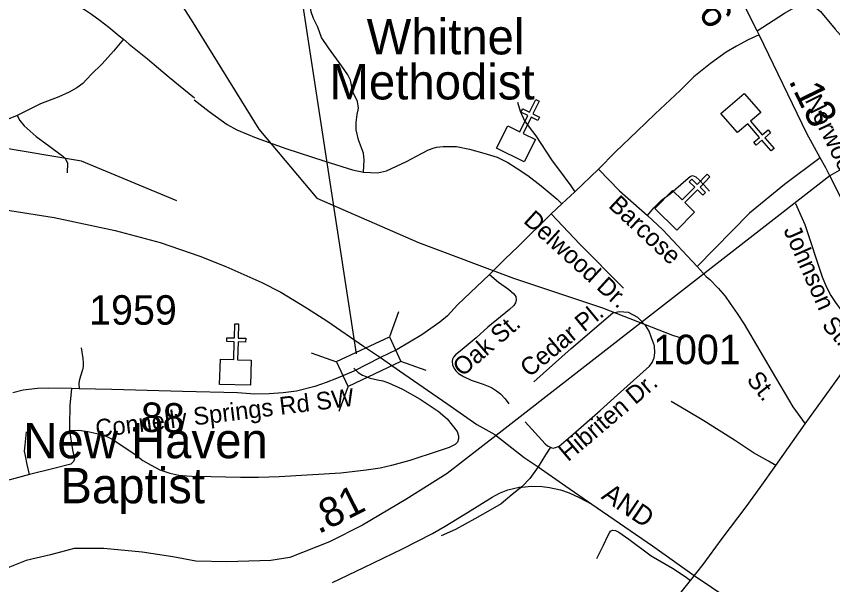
# Model space of a CAD drawing. Extents: x 1159738 to 1321356, y 736314 to 882035.
# Drawn here: x 1249255 to 1252716, y 785868 to 788278 of the extents above; entities that cross this region are included whole.
import ezdxf

# ---------------------------------------------------------------- set-up
doc = ezdxf.new("R2010")
doc.units = 0
for name, color, linetype in [('Exist Cultural Church CELL', 7, 'Continuous'), ('Exist Cultural Church Label', 7, 'Continuous'), ('Exist Hydrographic Misc Water Feature', 7, 'Continuous'), ('Exist Railroad Mainline', 7, 'Continuous'), ('Exist Railroad Mainline Label', 7, 'Continuous'), ('Exist Railroad Siding', 7, 'Continuous'), ('Exist Road Non-System Type 51', 7, 'Continuous'), ('Exist Road Non-System Type 51 Label', 7, 'Continuous'), ('Exist Road Primary US Attributed', 7, 'Continuous'), ('Exist Road Primary US Label', 7, 'Continuous'), ('Exist Road Primary US Mileage Hundredths English Label', 7, 'Continuous'), ('Exist Road Secondary Mileage Hundredths English Label', 7, 'Continuous'), ('Exist Road Secondary Structure Standard Bridge CELL', 7, 'Continuous'), ('Exist Road Secondary Structure Standard Bridge Number Label', 7, 'Continuous'), ('Exist Road Secondary Type 51 Attributed', 7, 'Continuous'), ('Exist Road Secondary Type 51 Label', 7, 'Continuous'), ('Exist Road Secondary Type 51 Number Label', 7, 'Continuous'), ('Exist Utilities Electrical Transmission Line', 7, 'Continuous')]:
    doc.layers.add(name, color=color, linetype=linetype)

msp = doc.modelspace()

# ---------------------------------------------------------------- linework, layer by layer
at = {"layer": 'Exist Cultural Church CELL'}
for points in [[(1252411.3, 787869.6), (1252368.2, 787832.4), (1252417.9, 787774.7), (1252442.2, 787795.6), (1252452.6, 787783.5), (1252428.4, 787762.6), (1252467.6, 787717), (1252455.5, 787706.6), (1252416.2, 787752.1), (1252392, 787731.2), (1252381.5, 787743.3), (1252405.8, 787764.2), (1252356.1, 787821.9), (1252312.3, 787784.3), (1252242.8, 787865), (1252341.7, 787950.3)], [(1251338.6, 787813.5), (1251389.7, 787788.3), (1251423.5, 787856.5), (1251394.8, 787870.7), (1251401.9, 787885.1), (1251430.5, 787870.9), (1251457.2, 787924.8), (1251471.6, 787917.7), (1251444.9, 787863.8), (1251473.6, 787849.6), (1251466.5, 787835.2), (1251437.8, 787849.4), (1251404, 787781.2), (1251455.7, 787755.5), (1251408.4, 787660.1), (1251291.4, 787718.1)], [(1252037.1, 787539), (1252077.8, 787499.1), (1252131.2, 787553.4), (1252108.4, 787575.9), (1252119.6, 787587.3), (1252142.4, 787564.8), (1252184.5, 787607.7), (1252196, 787596.5), (1252153.8, 787553.6), (1252176.6, 787531.2), (1252165.4, 787519.8), (1252142.6, 787542.2), (1252089.3, 787487.9), (1252130.3, 787447.4), (1252055.7, 787371.5), (1251962.5, 787463)], [(1250120, 786823.4), (1250176.9, 786821.9), (1250179.1, 786898), (1250147.1, 786898.9), (1250147.6, 786914.9), (1250179.5, 786913.9), (1250181.3, 786974), (1250197.3, 786973.6), (1250195.6, 786913.5), (1250227.6, 786912.5), (1250227.1, 786896.6), (1250195.1, 786897.5), (1250192.9, 786821.4), (1250250.5, 786819.6), (1250247.4, 786713.2), (1250116.9, 786717)]]:
    msp.add_lwpolyline(points, close=True, dxfattribs=at)
at = {"layer": 'Exist Hydrographic Misc Water Feature'}
msp.add_lwpolyline([(1249936, 787494.9), (1249532, 787663.8), (1248818, 787783.2), (1248459, 787790.4), (1248275.4, 787867.9), (1248225.4, 788008), (1248195.4, 788178.1), (1248150.4, 788363.2)], dxfattribs=at)
at = {"layer": 'Exist Railroad Mainline'}
for points in [[(1249201.2, 787458.9), (1249416, 787423.9), (1249674.7, 787370.1), (1249865.5, 787319), (1250033.2, 787260), (1250143.2, 787217.3), (1250295.7, 787149.4), (1250376.6, 787107.6), (1250485.9, 787041.4), (1250575.1, 786983.8), (1250726.8, 786879.2), (1250799.1, 786830.3)], [(1250799.1, 786830.3), (1250879.9, 786775), (1251079.8, 786635.3), (1251208.2, 786547.2), (1251283.7, 786504.5), (1251408.2, 786407.6), (1251467.4, 786368), (1251585.3, 786285.7), (1251695.1, 786208.8), (1251952.1, 786032.7), (1252129.7, 785907.4), (1252344.8, 785760.8), (1252447.2, 785687.6), (1252578.5, 785594.4), (1252705.2, 785507.3), (1252754.7, 785475.1), (1252783.4, 785450.9), (1252891.1, 785378.3), (1253095.8, 785238), (1253246.4, 785134.6), (1253443, 784998.9), (1253517.1, 784947.8), (1253629.3, 784860.3), (1253682.8, 784816)]]:
    msp.add_lwpolyline(points, dxfattribs=at)
at = {"layer": 'Exist Railroad Siding'}
msp.add_lwpolyline([(1250595.5, 785877.5), (1250727.8, 785940.8), (1250892.4, 786020.3), (1251020.2, 786084.3), (1251072.8, 786115.7), (1251168.4, 786173.9), (1251272.5, 786239.5), (1251304.2, 786255.6), (1251338.7, 786269.4), (1251386.8, 786280.7), (1251398.9, 786281.9), (1251439.2, 786284.8), (1251484, 786283.6), (1251516.3, 786279.6), (1251562.3, 786270.4), (1251599.7, 786256.5), (1251641.2, 786237), (1251695.1, 786208.8)], dxfattribs=at)
at = {"layer": 'Exist Road Non-System Type 51'}
msp.add_line((1252363.7, 787442.8), (1252141.5, 787217.1), dxfattribs=at)
for points in [[(1249170.5, 788482.4), (1249208.2, 788468.4), (1249313.4, 788424.7), (1249380.9, 788393.6), (1249426.9, 788373.1), (1249474, 788349.9), (1249507.2, 788330.5), (1249544.3, 788306.7), (1249574.2, 788286.7), (1249611, 788259.2), (1249647, 788231), (1249691.3, 788195.5), (1249710.1, 788180.6)], [(1250726.6, 787616.2), (1250730.1, 787669.3), (1250726.6, 787696.7), (1250705.4, 787753.2), (1250696.6, 787796.1), (1250696.6, 787826.9), (1250700.1, 787861.2), (1250705.4, 787888.6), (1250701.9, 787916), (1250682.5, 787957.1), (1250671.9, 788006.8), (1250661.3, 788029.1), (1250634.8, 788066.8), (1250578.4, 788143.8), (1250549.2, 788187.5), (1250533.4, 788232.1), (1250515.7, 788268.1), (1250505.1, 788297.2), (1250499.8, 788334.9), (1250502.5, 788368.3)], [(1252396.2, 788215.6), (1252512.7, 788291.5), (1252544.7, 788309.4), (1252576.7, 788325.7), (1252591.4, 788330.6), (1252607.1, 788330.6)], [(1252607.1, 788330.6), (1252614.2, 788330.6), (1252624, 788328.9), (1252641.3, 788318.1), (1252664.1, 788297.4), (1252726.4, 788223.2), (1252818, 788121.8), (1252876.6, 788071.3), (1252946.6, 788023.5), (1253012.1, 787984), (1253078.3, 787946), (1253113.6, 787922.1)], [(1249710.1, 788180.6), (1249667.4, 788129.1), (1249618.7, 788075.4), (1249572.3, 788031.2), (1249536.4, 787993), (1249511.5, 787973.7), (1249478.8, 787956), (1249435, 787936), (1249358.1, 787906.1), (1249292.8, 787874.6), (1249258.6, 787856.5)], [(1249710.1, 788180.6), (1249733.2, 788159.7), (1249810.7, 788096.6), (1249857.8, 788057.2), (1249902.6, 788020.1), (1249943, 787986.8), (1250011, 787932.1)], [(1250009.1, 787923.5), (1250072.8, 787874), (1250148.7, 787819.2), (1250190.2, 787796.1), (1250271.3, 787761.8), (1250398.4, 787717.3), (1250562.5, 787664.1), (1250680.7, 787626.5), (1250726.6, 787616.2)], [(1251379.6, 787913.3), (1251390.9, 787875.3), (1251410.3, 787834.8), (1251428.9, 787808.2), (1251457.2, 787770.2), (1251524.1, 787669.6), (1251577.4, 787596.8), (1251605.7, 787558.8), (1251623.4, 787533.1)], [(1249258.6, 787856.5), (1249213.3, 787838.4), (1249176.2, 787821.2), (1249141.9, 787798.5), (1249126.4, 787780.2), (1249118.1, 787763), (1249119.2, 787739.2)], [(1249258.6, 787856.5), (1249269.2, 787836), (1249288, 787813.3), (1249339.5, 787767.8), (1249397, 787725.8), (1249452.3, 787685), (1249462.8, 787673.4), (1249471.6, 787655.6), (1249470, 787613.5)], [(1250726.6, 787616.2), (1250785.7, 787613.6), (1250824.5, 787622.2), (1250909.2, 787661.6), (1250972.7, 787695.8), (1251002.7, 787711.3), (1251022.1, 787718.1), (1251036.2, 787723.3), (1251064.5, 787725), (1251121.9, 787725.5), (1251176.8, 787715), (1251237.4, 787698), (1251294, 787680.2), (1251339.2, 787658.4), (1251374, 787635.8), (1251423.3, 787602.6), (1251480.6, 787559), (1251548.5, 787502.4), (1251568.5, 787482.2)], [(1252663.7, 787677.8), (1252511.8, 787564.9), (1252363.7, 787442.8)], [(1251722.8, 787630.2), (1251812.5, 787537.4), (1251871.5, 787484.9), (1251931.2, 787433.1)], [(1251931.2, 787433.1), (1251957.9, 787465.5), (1251990.2, 787497.8), (1252028.2, 787526.1), (1252083.2, 787573.8), (1252112.2, 787598.9), (1252121.9, 787602.1), (1252135.7, 787597.3), (1252151.8, 787582.7), (1252169.6, 787563.3), (1252193.9, 787535.8)], [(1252559.3, 787484.4), (1252597.9, 787394.5), (1252672.1, 787173.5), (1252689.4, 787132.1), (1252709.2, 787093.8), (1252728.3, 787063.7), (1252782.1, 786990.1), (1252850.7, 786898.7)], [(1251522.1, 787440.2), (1251644, 787311.9), (1251829, 787124.7)], [(1251931.2, 787433.1), (1251995.9, 787372.5), (1252141.5, 787217.1), (1252180, 787175.1)], [(1251260.9, 787183.5), (1251299.9, 787150.7), (1251341.3, 787120.4), (1251363.8, 787101), (1251373.2, 787089.2), (1251374.4, 787075.8), (1251371.2, 787062.9), (1251364.2, 787051.5), (1251346, 787033.8), (1251254.6, 786959.8), (1251205, 786914.5), (1251137.2, 786858.1), (1251117.1, 786842), (1251108.8, 786832.9), (1251104.5, 786823.9), (1251102.5, 786813.6), (1251104.5, 786799.8), (1251111.2, 786784.4), (1251118.3, 786774.5), (1251129.7, 786763.1), (1251150.6, 786749.9), (1251182.9, 786734.9), (1251234.6, 786717.9), (1251270, 786703.3), (1251291.6, 786690.1), (1251307.4, 786676.7), (1251327.1, 786656.1), (1251343.6, 786634.8)], [(1252180, 787175.1), (1252195.1, 787162.3), (1252231.3, 787124.7), (1252259.9, 787090.4), (1252281.2, 787060.5), (1252311.7, 787017.8), (1252340.7, 786972.6), (1252473.3, 786745.8), (1252548.1, 786622.3), (1252599.5, 786549.7)], [(1251449.9, 786728.4), (1251608.2, 786869.8), (1251783.5, 787020.4), (1251812.3, 787025.6), (1251848.9, 787023), (1251888.2, 787002.1), (1251924.8, 786965.4)], [(1251520, 786450.8), (1251526.1, 786448), (1251531.8, 786447.2), (1251541.4, 786448.8), (1251556.3, 786454.6), (1251615.8, 786506.4), (1251730.4, 786606.6), (1251804.2, 786672), (1251940.2, 786794.4), (1251951.2, 786810.4), (1251958.9, 786829.9), (1251962.2, 786850.6), (1251961.5, 786880.3), (1251948.4, 786914.3), (1251937.9, 786943.1), (1251924.8, 786965.4)], [(1252599.5, 786549.7), (1252727.8, 786728.5), (1252850.7, 786898.7)], [(1249530.1, 786871.9), (1249536.8, 786827.2), (1249538.7, 786810), (1249538.1, 786793.5), (1249536.2, 786778.8), (1249526.4, 786751.2), (1249520.9, 786731.6), (1249519.7, 786719.3), (1249520.9, 786698.5)], [(1250686.6, 786785.8), (1250704.8, 786767.5), (1250722.3, 786755.7), (1250755.1, 786743.4), (1250786.4, 786736.7), (1250808.5, 786732.1), (1250833.1, 786723.4), (1250892.2, 786697.2), (1250967.3, 786654.3), (1251044.3, 786602.9), (1251081.8, 786570.5), (1251103.3, 786544.3), (1251123.9, 786517.1), (1251129.4, 786498.8), (1251130.4, 786486.5), (1251125.8, 786471.6), (1251116.1, 786461.8), (1251089.9, 786449), (1251043.7, 786434.1), (1250923.6, 786394.6), (1250845.8, 786373.2), (1250797, 786361.9), (1250738.5, 786353.2), (1250631.3, 786340.8), (1250369.4, 786325.5), (1250282.2, 786322.4), (1250206.2, 786321.9), (1250018.4, 786326.6)], [(1249489.1, 786699.8), (1249482.4, 786628.1), (1249479.9, 786542), (1249480.5, 786521.2)], [(1252474.7, 786373.4), (1252444.6, 786391.4), (1252380.8, 786427.3), (1252299.7, 786480.1), (1252169.9, 786562.9), (1252097.1, 786606.7), (1252032.2, 786645)], [(1251412.9, 786558.8), (1251496.6, 786464.8), (1251507, 786456.5), (1251520, 786450.8)], [(1249480.5, 786521.2), (1249493.4, 786439.7), (1249499.5, 786413.3), (1249502, 786398), (1249496.5, 786388.2), (1249486.7, 786379), (1249408.9, 786358.9), (1249311, 786335.6)], [(1249480.5, 786521.2), (1249501.2, 786522), (1249519.6, 786522.6), (1249558.2, 786517.1), (1249609, 786506.1), (1249632.9, 786498.7), (1249664.1, 786482.8), (1249758.4, 786420.3), (1249792.1, 786394.6), (1249827, 786375), (1249863.8, 786355.3), (1249906.3, 786340.7), (1249944.3, 786332.1), (1249977.4, 786329), (1250018.4, 786326.6)], [(1252474.7, 786373.4), (1252599.5, 786549.7)], [(1249311, 786335.6), (1249301.2, 786377.3), (1249293.2, 786414.1), (1249290.1, 786433.7), (1249292, 786459.4), (1249298.1, 786515.8)], [(1251520, 786450.8), (1251499.1, 786417.7), (1251467.1, 786367.3), (1251431.8, 786317.9), (1251397.7, 786282.1), (1251357.4, 786250.7), (1251311.3, 786211.1), (1251273.9, 786188.8), (1251199.1, 786146.8), (1251117, 786101.7), (1251056, 786074.2)], [(1252112.9, 785886.1), (1252167.8, 785954), (1252247.2, 786063), (1252349.6, 786197.3), (1252408.2, 786280.3), (1252474.7, 786373.4)], [(1249311, 786335.6), (1249163.6, 786294.8), (1249049, 786271.5), (1248984.1, 786256.2), (1248956.6, 786245.8)], [(1251716.4, 785979), (1251744.2, 786034.7), (1251762.7, 786075.3), (1251769.7, 786086.9), (1251774.3, 786094.4), (1251782.4, 786098.5), (1251795.2, 786097.3), (1251809.1, 786090.3), (1251852.6, 786061.3), (1251947.1, 785990.6), (1252036.9, 785937.2), (1252091.4, 785901.8), (1252112.9, 785886.1)], [(1251874.7, 785597.3), (1251990.5, 785731.6), (1252112.9, 785886.1)]]:
    msp.add_lwpolyline(points, dxfattribs=at)
at = {"layer": 'Exist Road Primary US Attributed'}
for points in [[(1252404.4, 788199.3), (1252396.2, 788215.6), (1252327.2, 788354.8), (1252247.1, 788503.4)], [(1252703.9, 787601.7), (1252687.1, 787634.6), (1252663.7, 787677.8), (1252607.4, 787781), (1252404.4, 788199.3)], [(1252800.2, 787412), (1252703.9, 787601.7)]]:
    msp.add_lwpolyline(points, dxfattribs=at)
at = {"layer": 'Exist Road Secondary Structure Standard Bridge CELL'}
for p, q in [((1250875.4, 787025), (1250836.9, 786918.6)), ((1250613.3, 786811.5), (1250506.9, 786850)), ((1250992.5, 786775.3), (1250886, 786813.8)), ((1250661.4, 786709), (1250622.9, 786602.6))]:
    msp.add_line(p, q, dxfattribs=at)
msp.add_lwpolyline([(1250886, 786813.8), (1250661.6, 786708.5), (1250612.4, 786813.4), (1250836.9, 786918.6)], close=True, dxfattribs=at)
at = {"layer": 'Exist Road Secondary Structure Standard Bridge Number Label'}
msp.add_line((1250697.1, 786846.1), (1250201.5, 790088), dxfattribs=at)
at = {"layer": 'Exist Road Secondary Type 51 Attributed'}
for points in [[(1253703.5, 788555.1), (1253672.3, 788531.5), (1253621.5, 788486.5), (1253586.4, 788449.8), (1253498.3, 788350.5), (1253391.2, 788225.4), (1253309.2, 788130), (1253234.6, 788045.1), (1253183.1, 787989.7), (1253145.7, 787950.9), (1253113.6, 787922.1), (1253098.3, 787909.3), (1253035.4, 787858.5), (1252743.2, 787624), (1252703.9, 787601.7)], [(1252404.4, 788199.3), (1252357.7, 788178.1), (1252308.3, 788151.5), (1252265.4, 788125.4), (1252198.3, 788078.1), (1252128, 788020.7), (1252069.9, 787963.5), (1251964.2, 787864.3), (1251887.8, 787791.3), (1251795.2, 787702.8), (1251722.8, 787630.2), (1251623.4, 787533.1), (1251568.5, 787482.2), (1251522.1, 787440.2), (1251382.7, 787301.6), (1251326.7, 787248.2), (1251260.9, 787183.5), (1251125.8, 787053.8), (1251083.7, 787007.5), (1251050.9, 786980.5), (1250974.7, 786926.7), (1250870, 786864.7), (1250799.1, 786830.3)], [(1252703.9, 787601.7), (1251289, 786500.5)], [(1250799.1, 786830.3), (1250685.5, 786772.7), (1250613, 786742), (1250568.9, 786724.8), (1250520.4, 786708.4), (1250442.6, 786688.9), (1250386.5, 786680.7), (1250327.1, 786677.1), (1250265.8, 786674.9), (1250193, 786680.8), (1249959.1, 786687.4), (1249659.7, 786695.8), (1249520.9, 786698.5), (1249489.1, 786699.8), (1249393.3, 786701.4), (1249345.2, 786700), (1249284, 786691.8), (1249240.3, 786680.6)], [(1251289, 786500.5), (1251082.2, 786339.5), (1250906.9, 786229.6), (1250723.4, 786119.9), (1250582.4, 786048.9), (1250415, 785983.4), (1250334.7, 785970.8), (1250147.2, 785964.5), (1250016.6, 785967.8), (1249918.3, 785985.7), (1249788, 786005.2), (1249625.5, 786020.8), (1249500.5, 786020.8), (1249399.7, 785993.8), (1249297.4, 785970.8), (1249225.6, 785942.6), (1249131.9, 785895.7), (1249019.4, 785823.9)]]:
    msp.add_lwpolyline(points, dxfattribs=at)
at = {"layer": 'Exist Utilities Electrical Transmission Line'}
msp.add_lwpolyline([(1249029.7, 789719.4), (1249173.3, 789446.3), (1249346.7, 789203.8), (1249485.2, 789016.5), (1249653.7, 788894.9), (1249790.4, 788584.3), (1249995.7, 788262.3), (1250283.8, 787799.2), (1250528.8, 787506.4), (1250960.6, 787318.4), (1251362.9, 787167.3), (1251739.9, 787041.1), (1252037.4, 786926.1), (1252081.9, 786911.7)], dxfattribs=at)

# ---------------------------------------------------------------- texts
at = {"layer": 'Exist Cultural Church Label'}
for s, p in [('Whitnel', (1250740.5, 788116.1)), ('Methodist', (1250582.9, 787925.1)), ('New Haven', (1249284.2, 786403.9)), ('Baptist', (1249441.7, 786212.9))]:
    msp.add_text(s, height=150, dxfattribs=at).set_placement(p)
at = {"layer": 'Exist Railroad Mainline Label'}
msp.add_text('AND', height=82.02, rotation=325.934, dxfattribs=at).set_placement((1251731, 786235.4))
at = {"layer": 'Exist Road Non-System Type 51 Label'}
for s, rotation, p in [('Barcose', 316.8887, (1251761.5, 787470.8)), ('Delwood Dr.', 317.706, (1251401.2, 787406)), ('Johnson', 293.8868, (1252506.2, 787371.2)), ('Cedar Pl.', 39.6308, (1251430.1, 786744.3)), ('St.', 311.3276, (1252666.8, 786965.8)), ('Oak St.', 40.9346, (1251146.3, 786746.9)), ('St.', 308.4174, (1252348.2, 786735.8)), ('Hibriten Dr.', 40.3252, (1251594.3, 786386.7))]:
    msp.add_text(s, height=75, rotation=rotation, dxfattribs=at).set_placement(p)
at = {"layer": 'Exist Road Primary US Label'}
msp.add_text('Norwood St SW', height=75, rotation=296.1283, dxfattribs=at).set_placement((1252596.9, 787922.8))
at = {"layer": 'Exist Road Primary US Mileage Hundredths English Label'}
for s, rotation, p in [('.06', 298.9337, (1252076.8, 788420.1)), ('.13', 296.0075, (1252527.7, 788004.7))]:
    msp.add_text(s, height=125, rotation=rotation, dxfattribs=at).set_placement(p)
at = {"layer": 'Exist Road Secondary Mileage Hundredths English Label'}
for s, rotation, p in [('.88', 358.3928, (1249734.8, 786517.8)), ('.81', 26.734, (1250536.6, 786080.9))]:
    msp.add_text(s, height=125, rotation=rotation, dxfattribs=at).set_placement(p)
at = {"layer": 'Exist Road Secondary Type 51 Label'}
msp.add_text('Connelly Springs Rd SW', height=75, rotation=7.0028, dxfattribs=at).set_placement((1249595, 786492))
at = {"layer": 'Exist Road Secondary Type 51 Number Label'}
for s, p in [('1959', (1249563.7, 786970.1)), ('1001', (1251954.7, 786802.6))]:
    msp.add_text(s, height=125, dxfattribs=at).set_placement(p)

doc.saveas('drawing.dxf')
